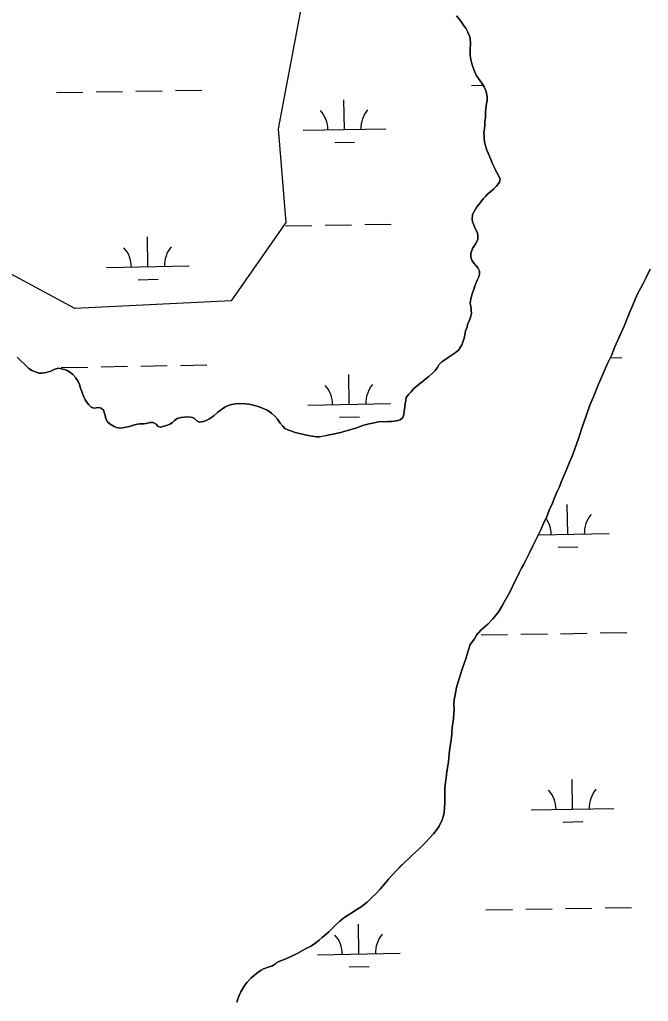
# Model space of a CAD drawing. Extents: x 3903937 to 3942190, y 260677 to 286651.
# Drawn here: x 3922830 to 3923591, y 269429 to 270617 of the extents above; entities that cross this region are included whole.
import ezdxf

# ---------------------------------------------------------------- set-up
doc = ezdxf.new("R2010")
doc.units = 0
for name, color, linetype in [('V-SITE-VEGE', 7, 'Continuous'), ('V-TOPO-SHOR', 7, 'Continuous'), ('V-WETL-SWMP', 7, 'Continuous')]:
    doc.layers.add(name, color=color, linetype=linetype)

msp = doc.modelspace()

# ---------------------------------------------------------------- linework, layer by layer
at = {"layer": 'V-SITE-VEGE'}
msp.add_lwpolyline([(3923180.6, 270683.7), (3923142.8, 270485), (3923152.3, 270371.5), (3923086.1, 270276.8), (3922896.9, 270267.4), (3922774, 270333.6), (3922698.3, 270390.4), (3922613.2, 270333.6), (3922509.2, 270172.8), (3922310.6, 270049.7), (3922055.2, 269993)], dxfattribs=at)
at = {"layer": 'V-TOPO-SHOR'}
for points in [[(3923379, 270289.8), (3923380.8, 270294.4), (3923382, 270297.9), (3923383.8, 270302.6), (3923385.5, 270305.7), (3923386.3, 270309.2), (3923386.2, 270312.9), (3923384.2, 270316.8), (3923382.3, 270319.2), (3923379.4, 270322.3), (3923377, 270326.2), (3923375.9, 270329.8), (3923375.9, 270334.2), (3923377.9, 270340.3), (3923382, 270346.3), (3923384.2, 270351.6), (3923384.4, 270356.6), (3923383.4, 270360), (3923381.1, 270364.5), (3923380.1, 270367.4), (3923378, 270372.3), (3923377.4, 270375.6), (3923378, 270381.2), (3923381.4, 270387.7), (3923383.3, 270390.4), (3923385.9, 270393.9), (3923388, 270396.6), (3923391.2, 270400.5), (3923393.5, 270403.2), (3923396.1, 270405.9), (3923400.4, 270409.6), (3923403.1, 270412), (3923406.4, 270415.3), (3923410.4, 270420.3), (3923411.4, 270424), (3923409.4, 270428.3), (3923407.9, 270431.3), (3923406.3, 270434.2), (3923404.8, 270437.1), (3923402.6, 270441.6), (3923399.9, 270447.7), (3923398.8, 270450.6), (3923396.8, 270455.5), (3923395.3, 270459.2), (3923393.6, 270464.3), (3923393, 270467.6), (3923392.2, 270472.1), (3923392.2, 270476.4), (3923391.7, 270480.5), (3923392.5, 270484.8), (3923392.7, 270488.9), (3923392.9, 270493.5), (3923393.5, 270498.6), (3923393.7, 270501.7), (3923393.7, 270505.6), (3923393.9, 270508.6), (3923394.5, 270513.4), (3923395.5, 270519.3), (3923395.7, 270523.8), (3923394.6, 270530), (3923392.1, 270535.7), (3923389, 270540.4), (3923385.1, 270545.8), (3923382.8, 270549), (3923380.1, 270555.6), (3923377.4, 270562.3), (3923376, 270568.9), (3923375.1, 270573.8), (3923375.1, 270576.9), (3923374.9, 270581.4), (3923375.5, 270587.8), (3923374.9, 270595.2), (3923372.4, 270602.1), (3923369.9, 270606.8), (3923368, 270609.3), (3923365.3, 270613), (3923362.5, 270616.9), (3923358.5, 270621.8)], [(3923592.9, 270315.1), (3923587.4, 270304.4), (3923583.7, 270297), (3923577.2, 270284.5), (3923571.3, 270270.9), (3923567.2, 270261.3)], [(3923034, 270136.6), (3923039.2, 270135.8), (3923041.8, 270134.4), (3923044.5, 270131.7), (3923047.8, 270129.9), (3923052.7, 270130.7), (3923055.8, 270131.8), (3923059.1, 270133.4), (3923065, 270137.8), (3923070.1, 270141.9), (3923074.4, 270145.4), (3923078.3, 270148.3), (3923081.8, 270149.7), (3923084.9, 270150.8), (3923091.2, 270152.2), (3923096.7, 270152.7), (3923103.3, 270152.3), (3923107.8, 270151.7), (3923114.4, 270150.3), (3923119.9, 270148.5), (3923124.7, 270146.6), (3923129, 270145), (3923132.9, 270142.6), (3923135.2, 270140.5), (3923138.9, 270137.2), (3923142.2, 270133.4), (3923145.3, 270128.9), (3923148.6, 270125.2), (3923151, 270122.5), (3923155.4, 270120.3), (3923158.4, 270119.3), (3923163.6, 270117.6), (3923167.3, 270116.6), (3923174, 270115), (3923181.2, 270113.4), (3923184.5, 270113), (3923189.2, 270112.4), (3923192.7, 270112.4), (3923196.2, 270112.9), (3923201.3, 270113.9), (3923204.6, 270114.5), (3923209.5, 270115.4), (3923212.8, 270116.4), (3923218.6, 270117.5), (3923222.5, 270118.7), (3923228.4, 270120.2), (3923233.5, 270122), (3923236.8, 270122.9), (3923240.9, 270124.5), (3923246.6, 270126.4), (3923253, 270128.1), (3923259.1, 270129.3), (3923264.1, 270130.2), (3923267.6, 270130.6), (3923272.9, 270130.4), (3923276.2, 270130.6), (3923280.3, 270130.6), (3923286, 270131.5), (3923290.3, 270132.9), (3923293.6, 270135.8), (3923295, 270139.1), (3923295.4, 270143.4), (3923296, 270147.9), (3923296.6, 270152.4), (3923297.2, 270155.7), (3923297.6, 270159.8), (3923301.1, 270163.8), (3923303.7, 270166.8), (3923307, 270170.8), (3923310.9, 270173.8), (3923314, 270176.5), (3923316.8, 270178.4), (3923321.9, 270182.7), (3923325.2, 270185.4), (3923329.7, 270189.3), (3923332.6, 270192.6), (3923335.4, 270196.1), (3923337.2, 270199.2), (3923340.7, 270202.9), (3923344.6, 270205.6), (3923349.5, 270208.9), (3923354.4, 270212.2), (3923357.1, 270214), (3923360.8, 270217.3), (3923362.8, 270220.2), (3923364.9, 270223.7), (3923366.3, 270226.6), (3923367.7, 270231.5), (3923368.5, 270235.8), (3923369.5, 270240.4), (3923371.3, 270244.9), (3923371.9, 270248.2), (3923374.2, 270253.3), (3923376, 270258.2), (3923376.6, 270261.3), (3923376.4, 270265.6), (3923376, 270270.3), (3923375.1, 270273.6), (3923375.3, 270277.1), (3923377.3, 270284.1), (3923379, 270289.8)], [(3923567.2, 270261.3), (3923561.3, 270246.3), (3923556.9, 270236.4), (3923550.2, 270221), (3923545.9, 270210.7), (3923541.2, 270200.8), (3923534.7, 270186), (3923530.2, 270175.8), (3923524.1, 270160.5), (3923519.7, 270150.5), (3923514.4, 270135.3), (3923511.1, 270125), (3923506.5, 270111.4), (3923503.2, 270102), (3923498.4, 270089), (3923495.3, 270081.4), (3923491.3, 270071.4), (3923487.2, 270062.1), (3923485.8, 270059.4), (3923482.5, 270051), (3923480.1, 270045.9), (3923476.8, 270037.6), (3923474.6, 270032.1), (3923470.7, 270023.5), (3923467.3, 270014.6), (3923464.2, 270008.5), (3923460.4, 269999.8), (3923457.9, 269994.1), (3923453.6, 269985.8), (3923451, 269980.3), (3923446.7, 269971.9), (3923443.9, 269966.3), (3923439.8, 269958.3), (3923437.1, 269953.2), (3923434.5, 269947.8), (3923430.8, 269940), (3923428, 269934.6), (3923424.1, 269926.6), (3923421.3, 269921.3), (3923416.6, 269912.8), (3923413.7, 269907.5), (3923408.8, 269899.7), (3923402.3, 269892.1), (3923396.6, 269885.7), (3923388, 269878.1), (3923382.9, 269872.1), (3923380.2, 269867.6), (3923375.1, 269860.8), (3923372.9, 269854.6), (3923371.9, 269850.3), (3923369.9, 269843.7), (3923368.2, 269839), (3923366, 269832.2), (3923364.4, 269827.5), (3923362, 269820.7), (3923360.5, 269815.8), (3923358.7, 269809), (3923357.9, 269804.5), (3923356.9, 269800), (3923355.9, 269793.8), (3923355.5, 269788.9), (3923355.6, 269781.9), (3923355.4, 269777.8), (3923354.8, 269771.4), (3923354, 269765.3), (3923353.4, 269761), (3923353, 269753.6), (3923352.4, 269748.2), (3923351.4, 269740.2), (3923350.6, 269735.3), (3923349.6, 269728.5), (3923348.8, 269718.9), (3923347.8, 269711.5), (3923347, 269707), (3923346.2, 269699.6), (3923345.2, 269694.4), (3923344.6, 269686.6), (3923344.3, 269681.5), (3923344.3, 269674.3), (3923344.3, 269669.8), (3923343.9, 269663.4), (3923343.5, 269657.7), (3923342.9, 269654), (3923341.3, 269648.5), (3923337.4, 269641.1), (3923335.2, 269637.4), (3923330.9, 269631.8), (3923325.6, 269626.2), (3923321.7, 269622.1), (3923316.6, 269616.8), (3923313.3, 269613.7), (3923308.4, 269609.1), (3923305, 269606), (3923300.1, 269601.3), (3923296.6, 269597.8), (3923290.6, 269592.2), (3923286.8, 269588.1), (3923280.2, 269581.3), (3923276.3, 269576.8), (3923272.3, 269572.1), (3923266.1, 269564.8)], [(3922827.5, 270208.6), (3922831.8, 270204.3), (3922836.8, 270199.8), (3922841.9, 270194.7), (3922845.2, 270192.3), (3922850.4, 270190.3), (3922853.4, 270189.4), (3922857.7, 270189.1), (3922862.3, 270189.9), (3922868.2, 270191.8), (3922872.9, 270194.2), (3922877.4, 270195.5), (3922884.6, 270193.9), (3922887.9, 270192.3), (3922892.2, 270189.8), (3922894.5, 270187.8), (3922898.2, 270183.7), (3922901.5, 270178.4), (3922902.9, 270175.5), (3922904, 270171.2), (3922905.4, 270167.1), (3922906.7, 270163.6), (3922909.4, 270156.8), (3922913.7, 270151.5), (3922917, 270148), (3922919.9, 270147), (3922925.8, 270147.7), (3922929.1, 270146.9), (3922931.6, 270144.4), (3922933.3, 270139.3), (3922935.1, 270133.1), (3922936.6, 270130.5), (3922939.7, 270127.4), (3922944.6, 270124.6), (3922947.5, 270123.5), (3922951.6, 270122.7), (3922954.9, 270123), (3922958.6, 270124), (3922963.1, 270124.8), (3922969.4, 270126.7), (3922972.7, 270127.5), (3922975.8, 270127.8), (3922980.3, 270128), (3922983.4, 270128.4), (3922987.9, 270129.7), (3922991.6, 270129.5), (3922995.3, 270127.4), (3922997.7, 270124.6), (3923000.8, 270123.8), (3923005.1, 270125), (3923008, 270126), (3923011.9, 270127.5), (3923015.2, 270129.4), (3923017.6, 270131.8), (3923020.9, 270134.5), (3923025.2, 270135.8), (3923029.3, 270136.2), (3923034, 270136.6)], [(3923266.1, 269564.8), (3923262.1, 269560.3), (3923255.1, 269553.5), (3923250.6, 269549), (3923243.4, 269543.6), (3923237.1, 269539.7), (3923233.2, 269537), (3923227.9, 269533.7), (3923224.8, 269531.6), (3923220.3, 269528.5), (3923217.5, 269526.1), (3923213.4, 269522.4), (3923210.7, 269519.7), (3923208.3, 269517.2), (3923204.2, 269513.3), (3923201.1, 269510.2), (3923196, 269506.1), (3923192.7, 269503.2), (3923187.2, 269498.9), (3923183.3, 269496.4), (3923176.8, 269492.9), (3923172.5, 269490.4), (3923165.7, 269487.1), (3923157.5, 269482.9), (3923151.4, 269480), (3923145.6, 269478), (3923141.5, 269475.9), (3923139.1, 269474), (3923135.2, 269471.8), (3923132.1, 269470.7), (3923125.1, 269468.2), (3923122.3, 269466.6), (3923117.2, 269463.1), (3923113.9, 269460.4), (3923110.4, 269457.3), (3923105.1, 269451.8), (3923101.8, 269447.4), (3923097.6, 269440.6), (3923095.5, 269435.5), (3923093.1, 269428.1)]]:
    msp.add_lwpolyline(points, dxfattribs=at)
at = {"layer": 'V-WETL-SWMP'}
for p, q in [((3923376.7, 270537.6), (3923390.7, 270537.9)), ((3922874.8, 270528.8), (3922906.8, 270529.3)), ((3922922.8, 270529.6), (3922954.8, 270530.2)), ((3922970.8, 270530.5), (3923002.8, 270531)), ((3923018.8, 270531.3), (3923050.8, 270531.9)), ((3923223, 270484.2), (3923222.4, 270520.1)), ((3923173, 270483.3), (3923273, 270485)), ((3923211.3, 270468.5), (3923235.3, 270468.9)), ((3923151.6, 270367.4), (3923183.6, 270368)), ((3923199.6, 270368.3), (3923231.6, 270368.9)), ((3923247.6, 270369.1), (3923279.6, 270369.7)), ((3922985.4, 270318.1), (3922984.8, 270354.1)), ((3922935.4, 270317.2), (3923035.4, 270319)), ((3922973.7, 270302.4), (3922997.7, 270302.9)), ((3923544.5, 270207.8), (3923558.5, 270208.1)), ((3922880.7, 270196.2), (3922912.7, 270196.7)), ((3922928.7, 270197), (3922960.7, 270197.6)), ((3922976.7, 270197.8), (3923008.7, 270198.4)), ((3923024.7, 270198.7), (3923056.7, 270199.2)), ((3923228.9, 270151.5), (3923228.2, 270187.5)), ((3923178.9, 270150.6), (3923278.8, 270152.4)), ((3923217.1, 270135.9), (3923241.1, 270136.3)), ((3923493.1, 269994.3), (3923492.5, 270030.3)), ((3923457.7, 269993.7), (3923543.1, 269995.2)), ((3923481.4, 269978.7), (3923505.4, 269979.1)), ((3923388.4, 269872.4), (3923420.4, 269872.9)), ((3923436.4, 269873.2), (3923468.4, 269873.8)), ((3923484.4, 269874), (3923516.4, 269874.6)), ((3923532.4, 269874.9), (3923564.4, 269875.5)), ((3923498.9, 269661.7), (3923498.3, 269697.7)), ((3923449, 269660.8), (3923548.9, 269662.5)), ((3923487.2, 269646), (3923511.2, 269646.5)), ((3923394.2, 269539.7), (3923426.2, 269540.3)), ((3923442.2, 269540.6), (3923474.2, 269541.1)), ((3923490.2, 269541.4), (3923522.2, 269542)), ((3923538.2, 269542.3), (3923570.2, 269542.8)), ((3923240.6, 269486.3), (3923239.9, 269522.3)), ((3923190.6, 269485.4), (3923290.6, 269487.2)), ((3923228.8, 269470.6), (3923252.8, 269471.1))]:
    msp.add_line(p, q, dxfattribs=at)
for points in [[(3923358.5, 270621.8), (3923362.5, 270616.9), (3923365.3, 270613), (3923368, 270609.3), (3923369.9, 270606.8), (3923372.4, 270602.1), (3923374.9, 270595.2), (3923375.5, 270587.8), (3923374.9, 270581.4), (3923375.1, 270576.9), (3923375.1, 270573.8), (3923376, 270568.9), (3923377.4, 270562.3), (3923380.1, 270555.6), (3923382.8, 270549), (3923385.1, 270545.8), (3923389, 270540.4), (3923392.1, 270535.7), (3923394.6, 270530), (3923395.7, 270523.8), (3923395.5, 270519.3), (3923394.5, 270513.4), (3923393.9, 270508.6), (3923393.7, 270505.6), (3923393.7, 270501.7), (3923393.5, 270498.6), (3923392.9, 270493.5), (3923392.7, 270488.9), (3923392.5, 270484.8), (3923391.7, 270480.5), (3923392.2, 270476.4), (3923392.2, 270472.1), (3923393, 270467.6), (3923393.6, 270464.3), (3923395.3, 270459.2), (3923396.8, 270455.5), (3923398.8, 270450.6), (3923399.9, 270447.7), (3923402.6, 270441.6), (3923404.8, 270437.1), (3923406.3, 270434.2), (3923407.9, 270431.3), (3923409.4, 270428.3), (3923411.4, 270424), (3923410.4, 270420.3), (3923406.4, 270415.3), (3923403.1, 270412), (3923400.4, 270409.6), (3923396.1, 270405.9), (3923393.5, 270403.2), (3923391.2, 270400.5), (3923388, 270396.6), (3923385.9, 270393.9), (3923383.3, 270390.4), (3923381.4, 270387.7), (3923378, 270381.2), (3923377.4, 270375.6), (3923378, 270372.3), (3923380.1, 270367.4), (3923381.1, 270364.5), (3923383.4, 270360), (3923384.4, 270356.6), (3923384.2, 270351.6), (3923382, 270346.3), (3923377.9, 270340.3), (3923375.9, 270334.2), (3923375.9, 270329.8), (3923377, 270326.2), (3923379.4, 270322.3), (3923382.3, 270319.2), (3923384.2, 270316.8), (3923386.2, 270312.9), (3923386.3, 270309.2), (3923385.5, 270305.7), (3923383.8, 270302.6), (3923382, 270297.9), (3923380.8, 270294.4), (3923379, 270289.8), (3923377.3, 270284.1), (3923375.3, 270277.1), (3923375.1, 270273.6), (3923376, 270270.3), (3923376.4, 270265.6), (3923376.6, 270261.3), (3923376, 270258.2), (3923374.2, 270253.3)], [(3923561.3, 270246.3), (3923567.2, 270261.3), (3923571.3, 270270.9), (3923577.2, 270284.5), (3923583.7, 270297), (3923587.4, 270304.4), (3923592.9, 270315.1)], [(3923374.2, 270253.3), (3923371.9, 270248.2), (3923371.3, 270244.9), (3923369.5, 270240.4), (3923368.5, 270235.8), (3923367.7, 270231.5), (3923366.3, 270226.6), (3923364.9, 270223.7), (3923362.8, 270220.2), (3923360.8, 270217.3), (3923357.1, 270214), (3923354.4, 270212.2), (3923349.5, 270208.9), (3923344.6, 270205.6), (3923340.7, 270202.9), (3923337.3, 270199.2), (3923335.4, 270196.1), (3923332.6, 270192.6), (3923329.7, 270189.3), (3923325.2, 270185.4), (3923321.9, 270182.7), (3923316.8, 270178.4), (3923314, 270176.5), (3923310.9, 270173.8), (3923307, 270170.8), (3923303.7, 270166.8), (3923301.1, 270163.8), (3923297.6, 270159.8), (3923297.2, 270155.7), (3923296.6, 270152.4), (3923296, 270147.9), (3923295.4, 270143.4), (3923295, 270139.1), (3923293.6, 270135.8), (3923290.3, 270132.9), (3923286, 270131.5), (3923280.3, 270130.6), (3923276.2, 270130.6), (3923272.9, 270130.4), (3923267.6, 270130.6), (3923264.1, 270130.2), (3923259.1, 270129.3), (3923253, 270128.1), (3923246.6, 270126.4), (3923240.9, 270124.5), (3923236.8, 270122.9), (3923233.5, 270122), (3923228.4, 270120.2), (3923222.5, 270118.7), (3923218.6, 270117.5), (3923212.8, 270116.4), (3923209.5, 270115.4), (3923204.6, 270114.5), (3923201.3, 270113.9), (3923196.2, 270112.8), (3923192.7, 270112.4), (3923189.2, 270112.4), (3923184.5, 270113), (3923181.2, 270113.4), (3923174, 270115), (3923167.3, 270116.6), (3923163.6, 270117.6), (3923158.4, 270119.3), (3923155.4, 270120.3), (3923151, 270122.5), (3923148.6, 270125.2), (3923145.3, 270128.9), (3923142.2, 270133.4), (3923138.9, 270137.2), (3923135.2, 270140.5), (3923132.9, 270142.6), (3923129, 270145), (3923124.7, 270146.6), (3923119.9, 270148.5), (3923114.4, 270150.3), (3923107.8, 270151.7), (3923103.3, 270152.3), (3923096.7, 270152.7), (3923091.2, 270152.2), (3923084.9, 270150.8), (3923081.8, 270149.7), (3923078.3, 270148.3), (3923074.4, 270145.4), (3923070.1, 270141.9), (3923065, 270137.8), (3923059.1, 270133.4), (3923055.8, 270131.8), (3923052.7, 270130.7), (3923047.8, 270129.9), (3923044.5, 270131.7), (3923041.8, 270134.4), (3923039.2, 270135.8), (3923034, 270136.6), (3923029.3, 270136.2), (3923025.2, 270135.8), (3923020.9, 270134.5), (3923017.6, 270131.8), (3923015.2, 270129.4), (3923011.9, 270127.5), (3923008, 270126), (3923005.1, 270125)], [(3923262.1, 269560.3), (3923266.1, 269564.8), (3923272.3, 269572.1), (3923276.3, 269576.8), (3923280.2, 269581.3), (3923286.8, 269588.1), (3923290.7, 269592.2), (3923296.6, 269597.8), (3923300.1, 269601.3), (3923305, 269606), (3923308.4, 269609.1), (3923313.3, 269613.7), (3923316.6, 269616.8), (3923321.7, 269622.1), (3923325.6, 269626.2), (3923330.9, 269631.8), (3923335.2, 269637.4), (3923337.4, 269641.1), (3923341.3, 269648.5), (3923342.9, 269654), (3923343.5, 269657.7), (3923343.9, 269663.4), (3923344.3, 269669.8), (3923344.3, 269674.3), (3923344.3, 269681.5), (3923344.6, 269686.6), (3923345.2, 269694.4), (3923346.2, 269699.6), (3923347, 269707), (3923347.8, 269711.5), (3923348.8, 269718.9), (3923349.6, 269728.5), (3923350.6, 269735.3), (3923351.4, 269740.2), (3923352.4, 269748.2), (3923353, 269753.6), (3923353.4, 269761), (3923354, 269765.3), (3923354.8, 269771.4), (3923355.4, 269777.8), (3923355.6, 269781.9), (3923355.5, 269788.9), (3923355.9, 269793.8), (3923356.9, 269800), (3923357.9, 269804.5), (3923358.7, 269809), (3923360.5, 269815.8), (3923362, 269820.7), (3923364.4, 269827.5), (3923366, 269832.2), (3923368.2, 269839), (3923369.9, 269843.7), (3923371.9, 269850.3), (3923372.9, 269854.6), (3923375.1, 269860.8), (3923380.2, 269867.6), (3923382.9, 269872.1), (3923388, 269878.1), (3923396.6, 269885.7), (3923402.3, 269892.1), (3923408.8, 269899.7), (3923413.7, 269907.5), (3923416.6, 269912.8), (3923421.3, 269921.3), (3923424.1, 269926.6), (3923428, 269934.6), (3923430.8, 269940), (3923434.5, 269947.8), (3923437.1, 269953.2), (3923439.8, 269958.3), (3923443.9, 269966.3), (3923446.7, 269971.9), (3923451, 269980.3), (3923453.6, 269985.8), (3923457.9, 269994.1), (3923460.4, 269999.8), (3923464.2, 270008.5), (3923467.3, 270014.6), (3923470.7, 270023.5), (3923474.6, 270032.1), (3923476.8, 270037.6), (3923480.1, 270045.9), (3923482.5, 270051), (3923485.8, 270059.4), (3923487.2, 270062.1), (3923491.3, 270071.4), (3923495.3, 270081.4), (3923498.4, 270089), (3923503.2, 270102), (3923506.5, 270111.4), (3923511.1, 270125), (3923514.4, 270135.3), (3923519.7, 270150.5), (3923524.1, 270160.5), (3923530.2, 270175.8), (3923534.7, 270186), (3923541.2, 270200.8), (3923545.9, 270210.7), (3923550.2, 270221), (3923556.9, 270236.4), (3923561.3, 270246.3)], [(3923005.1, 270125), (3923000.8, 270123.8), (3922997.7, 270124.6), (3922995.3, 270127.4), (3922991.6, 270129.5), (3922987.9, 270129.7), (3922983.4, 270128.4), (3922980.3, 270128), (3922975.8, 270127.8), (3922972.7, 270127.5), (3922969.4, 270126.7), (3922963.1, 270124.8), (3922958.6, 270124), (3922954.9, 270123), (3922951.6, 270122.7), (3922947.5, 270123.5), (3922944.6, 270124.6), (3922939.7, 270127.4), (3922936.6, 270130.5), (3922935.1, 270133.1), (3922933.3, 270139.3), (3922931.6, 270144.4), (3922929.1, 270146.9), (3922925.8, 270147.7), (3922919.9, 270147), (3922917, 270148), (3922913.7, 270151.5), (3922909.4, 270156.8), (3922906.7, 270163.6), (3922905.4, 270167.1), (3922904, 270171.2), (3922902.9, 270175.5), (3922901.5, 270178.4), (3922898.2, 270183.7), (3922894.5, 270187.8), (3922892.2, 270189.8), (3922887.9, 270192.3), (3922884.6, 270193.9), (3922877.4, 270195.5), (3922872.9, 270194.2), (3922868.2, 270191.8), (3922862.3, 270189.9), (3922857.7, 270189.1), (3922853.4, 270189.4), (3922850.4, 270190.3), (3922845.2, 270192.3), (3922841.9, 270194.7), (3922836.8, 270199.8), (3922831.8, 270204.3), (3922827.5, 270208.6)], [(3923093.1, 269428.1), (3923095.5, 269435.5), (3923097.6, 269440.6), (3923101.8, 269447.4), (3923105.1, 269451.8), (3923110.4, 269457.3), (3923113.9, 269460.4), (3923117.2, 269463.1), (3923122.3, 269466.6), (3923125.1, 269468.2), (3923132.1, 269470.7), (3923135.2, 269471.8), (3923139.1, 269474), (3923141.5, 269475.9), (3923145.6, 269478), (3923151.4, 269480), (3923157.5, 269482.9), (3923165.7, 269487.1), (3923172.5, 269490.4), (3923176.8, 269492.9), (3923183.3, 269496.4), (3923187.2, 269498.9), (3923192.7, 269503.2), (3923196, 269506.1), (3923201.1, 269510.2), (3923204.2, 269513.3), (3923208.3, 269517.2), (3923210.7, 269519.7), (3923213.4, 269522.4), (3923217.5, 269526.1), (3923220.3, 269528.5), (3923224.8, 269531.6), (3923227.9, 269533.7), (3923233.2, 269537), (3923237.1, 269539.7), (3923243.4, 269543.6), (3923250.6, 269549), (3923255.1, 269553.5), (3923262.1, 269560.3)]]:
    msp.add_lwpolyline(points, dxfattribs=at)
for centre, start, end in [((3923167.8, 270483.7), 0.2366, 41.7802), ((3923278.2, 270485.6), 140.2366, 181.7802), ((3922930.2, 270317.6), 0.2366, 41.7802), ((3923040.6, 270319.5), 140.2366, 181.7802), ((3923173.6, 270151), 0.2366, 41.7802), ((3923284.1, 270153), 140.2366, 181.7802), ((3923437.9, 269993.8), 0.2366, 34.6022), ((3923548.3, 269995.7), 140.2366, 181.7802), ((3923443.7, 269661.2), 0.2366, 41.7802), ((3923554.2, 269663.1), 140.2366, 181.7802), ((3923185.3, 269485.8), 0.2366, 41.7802), ((3923295.8, 269487.7), 140.2366, 181.7802)]:
    msp.add_arc(centre, 35.2, start, end, dxfattribs=at)

doc.saveas('drawing.dxf')
